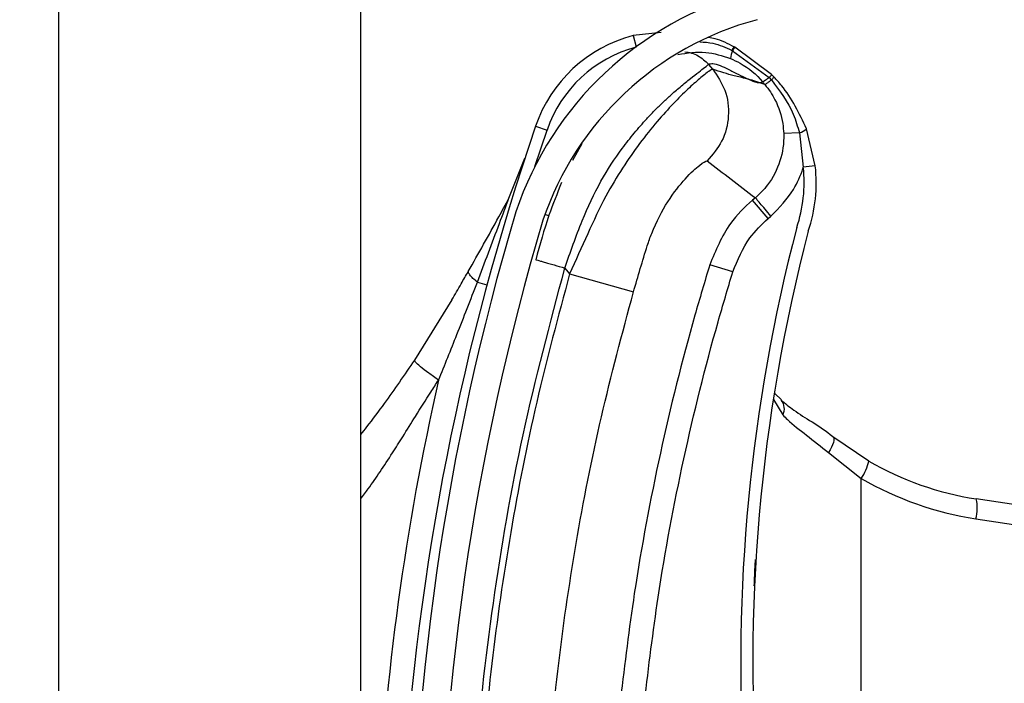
# Model space of a CAD drawing. Header units: inches. Extents: x 170 to 284, y 215 to 248.
# Tile 933 of 1056: x 235.429 to 235.5128, y 241.5233 to 241.5798. Entities that reach past the tile are written whole.
import ezdxf

# ---------------------------------------------------------------- set-up
doc = ezdxf.new("R2010")
doc.units = ezdxf.units.IN
doc.header["$LTSCALE"] = 0.25
doc.header["$MEASUREMENT"] = 0
doc.layers.add('ANNOTATIONS', color=1, linetype='Continuous')
doc.layers.add('LH TOP OF HOOD', color=7, linetype='Continuous')
doc.styles.add('ARIAL', font='arial.ttf', dxfattribs={"height": 0.09375})
doc.dimstyles.new('STANDARD$0', dxfattribs={"dimtxt": 0.09375, "dimasz": 0.09375, "dimexe": 0.03125, "dimexo": 0.046875, "dimgap": 0.09, "dimtad": 0, "dimtih": 1, "dimtoh": 1, "dimdec": 4, "dimzin": 0, "dimdsep": 46, "dimtxsty": 'ARIAL', "dimcen": 0.09, "dimadec": 0, "dimazin": 0, "dimtfac": 1, "dimtdec": 4, "dimtofl": 0, "dimtmove": 0, "dimatfit": 1, "dimfxl": 1, "dimtolj": 1, "dimtzin": 0, "dimarcsym": 0})

# ---------------------------------------------------------------- blocks, each defined once
blk = doc.blocks.new('*D70')
at = {"layer": 'ANNOTATIONS', "color": 0, "lineweight": -2, "transparency": 16777216}
for p, q in [((235.475871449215, 243.8427370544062), (236.9163148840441, 243.8427370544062)), ((236.8850648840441, 243.7489870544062), (236.8850648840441, 242.028811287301)), ((236.8850648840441, 239.873775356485), (236.8850648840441, 241.5939511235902)), ((236.1545398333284, 239.780025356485), (236.9163148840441, 239.780025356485))]:
    blk.add_line(p, q, dxfattribs=at)
at = {"layer": 'ANNOTATIONS', "color": 0, "transparency": 16777216}
for points in [[(236.8694398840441, 243.7489870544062), (236.9006898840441, 243.7489870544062), (236.8850648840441, 243.8427370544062)], [(236.8694398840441, 239.873775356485), (236.9006898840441, 239.873775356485), (236.8850648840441, 239.780025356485)]]:
    blk.add_solid(points, dxfattribs=at)
at = {"layer": 'defpoints', "color": 0, "transparency": 16777216}
for p in [(235.428996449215, 243.8427370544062), (236.1076648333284, 239.780025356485), (236.8850648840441, 239.780025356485)]:
    blk.add_point(p, dxfattribs=at)
at = {"layer": 'ANNOTATIONS', "color": 0, "transparency": 16777216, "insert": (236.8850648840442, 241.8113812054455), "char_height": 0.09375, "attachment_point": 5, "style": 'ARIAL'}
blk.add_mtext('\\A1;OPENING\\PHEIGHT', dxfattribs=at)

msp = doc.modelspace()

# ---------------------------------------------------------------- hatches: boundary and pattern name
at = {"layer": 'LH TOP OF HOOD'}
h = msp.add_hatch(dxfattribs=at)
h.set_pattern_fill('ANSI31', color=256, scale=0.34241245, angle=2.8e-322, style=0)
h.set_pattern_definition([(45, (225.4196035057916, 238.187647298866), (-0.03026527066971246, 0.03026527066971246), [])])
edge = h.paths.add_edge_path(flags=0)
edge.add_arc((235.4928707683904, 241.4108709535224), 0.001712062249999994, 450.0000000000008, 472.2104203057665)
edge.add_line((235.4922235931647, 241.4124559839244), (235.4913110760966, 241.4146908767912))
edge.add_arc((235.4928707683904, 241.4108709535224), 0.004126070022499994, 450, 472.2104203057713, ccw=False)
edge.add_arc((235.4928707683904, 241.4019682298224), 0.01302879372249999, 401.47616737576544, 450, ccw=False)
edge.add_arc((235.4886248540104, 241.3988180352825), 0.01830194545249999, 359.99999999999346, 400.0613730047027, ccw=False)
edge.add_arc((235.4951649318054, 241.3988180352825), 0.01176186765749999, 292.1408576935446, 359.99999999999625, ccw=False)
edge.add_arc((235.4928707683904, 241.4020709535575), 0.01566536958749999, 235.2570680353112, 295.4307998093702, ccw=False)
edge.add_arc((235.4981096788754, 241.4101861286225), 0.02532140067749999, 212.8542481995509, 235.9809333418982, ccw=False)
edge.add_arc((235.4899602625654, 241.4038172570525), 0.01504902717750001, 172.1557183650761, 209.3146496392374, ccw=False)
edge.add_arc((235.5023898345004, 241.4024818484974), 0.02754708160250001, 453.3085031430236, 532.9325737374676, ccw=False)
edge.add_arc((235.4991369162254, 241.4385721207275), 0.008748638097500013, 280.9586189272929, 427.9414322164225)
edge.add_arc((235.5189966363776, 241.5009254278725), 0.05672062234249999, 179.5706357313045, 253.00989973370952, ccw=False)
edge.add_arc((235.6773283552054, 241.5021238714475), 0.2150521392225, 163.4260275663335, 180.2060536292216, ccw=False)
edge.add_arc((235.4985548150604, 241.5542732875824), 0.02884824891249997, 465.1588434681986, 521.4137567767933, ccw=False)
edge.add_arc((235.4812287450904, 241.6088195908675), 0.0284373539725, 290.1205938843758, 343.7190675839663)
edge.add_arc((235.4940692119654, 241.6046421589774), 0.01494630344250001, 345.2914408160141, 400.547192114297)
edge.add_arc((235.4906450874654, 241.6028273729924), 0.0187470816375, 397.9578745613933, 431.4396159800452)
edge.add_arc((235.4928707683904, 241.6076553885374), 0.0134739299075, 433.8775574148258, 472.2736457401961)
edge.add_arc((235.4903026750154, 241.6146748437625), 0.006011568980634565, 474.98253258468, 495.7175736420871)
edge.add_arc((235.5000956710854, 241.6074156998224), 0.01816498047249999, 500.8992600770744, 539.9999999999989)
edge.add_arc((235.4928707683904, 241.6074156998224), 0.01094007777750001, 539.9999999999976, 629.9999999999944)
edge.add_arc((235.4928707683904, 241.5983417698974), 0.001866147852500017, 269.9999999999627, 285.6422464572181)
edge.add_line((235.4933739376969, 241.59654473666), (235.4940248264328, 241.5942201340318))
edge.add_arc((235.4928707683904, 241.5983417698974), 0.004280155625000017, 269.9999999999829, 285.642246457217, ccw=False)
edge.add_arc((235.4928707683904, 241.6074156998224), 0.01335408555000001, 179.9999999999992, 269.999999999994, ccw=False)
edge.add_arc((235.5000956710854, 241.6074156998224), 0.020578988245, 500.6113583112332, 540, ccw=False)
edge.add_arc((235.4903026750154, 241.6146748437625), 0.008425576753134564, 474.5776671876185, 496.4997109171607, ccw=False)
edge.add_arc((235.4928707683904, 241.6076553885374), 0.01588793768, 433.69030225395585, 472.47058069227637, ccw=False)
edge.add_arc((235.4906450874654, 241.6028273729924), 0.02116108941, 398.10453077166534, 431.57717173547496, ccw=False)
edge.add_arc((235.4940692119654, 241.6046421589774), 0.01736031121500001, 345.18024813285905, 400.36585332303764, ccw=False)
edge.add_arc((235.4812287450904, 241.6088195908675), 0.030851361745, 289.91815728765, 343.7795375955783, ccw=False)
edge.add_arc((235.4985548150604, 241.5542732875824), 0.02643424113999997, 464.941709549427, 521.3236131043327)
edge.add_arc((235.6773283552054, 241.5021238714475), 0.21263813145, 523.4376684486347, 540.2096895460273)
edge.add_arc((235.5189966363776, 241.5009254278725), 0.05430661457, 539.5566266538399, 613.1145348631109)
edge.add_arc((235.4991369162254, 241.4385721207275), 0.01116264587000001, 280.0610388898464, 428.52908719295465, ccw=False)
edge.add_arc((235.5023898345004, 241.4024818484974), 0.02513307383, 452.9714001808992, 532.970657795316)
edge.add_arc((235.4899602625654, 241.4038172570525), 0.01263501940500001, 532.0830472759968, 568.9826967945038)
edge.add_arc((235.4981096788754, 241.4101861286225), 0.022907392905, 213.0443063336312, 236.0197152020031)
edge.add_arc((235.4928707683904, 241.4020709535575), 0.01325136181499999, 235.1922404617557, 295.7352497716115)
edge.add_arc((235.4951649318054, 241.3988180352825), 0.009347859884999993, 291.7225241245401, 359.9999999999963)
edge.add_arc((235.4886248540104, 241.3988180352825), 0.01588793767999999, 359.9999999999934, 399.9521788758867)
edge.add_arc((235.4928707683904, 241.4019682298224), 0.01061478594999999, 401.6345013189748, 450.0000000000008)

# ---------------------------------------------------------------- linework, layer by layer
for p, q in [((235.4323139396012, 239.8275350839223), (235.4323139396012, 243.9380293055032)), ((235.4579948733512, 241.7010018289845), (235.4579948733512, 241.5086278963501)), ((235.4835819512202, 241.5787094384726), (235.481182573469, 241.5784599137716)), ((235.481182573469, 241.5784599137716), (235.4814363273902, 241.5774935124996)), ((235.489768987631, 241.5774940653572), (235.4897681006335, 241.5774945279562)), ((235.4898305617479, 241.5774617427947), (235.489768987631, 241.5774940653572)), ((235.4898314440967, 241.5774612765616), (235.4898305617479, 241.5774617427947)), ((235.492972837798, 241.5751376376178), (235.4898314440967, 241.5774612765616)), ((235.4894628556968, 241.5765166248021), (235.4894635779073, 241.5765163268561)), ((235.489586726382, 241.577204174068), (235.489587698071, 241.5772037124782)), ((235.489587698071, 241.5772037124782), (235.4896498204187, 241.5771739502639)), ((235.4896498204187, 241.5771739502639), (235.4896506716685, 241.5771735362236)), ((235.4896506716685, 241.5771735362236), (235.4927543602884, 241.5748891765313)), ((235.4879625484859, 241.5756020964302), (235.4876147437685, 241.5760134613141)), ((235.4927543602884, 241.5748891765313), (235.4929446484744, 241.5746835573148)), ((235.4923982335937, 241.5742862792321), (235.4914668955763, 241.5746188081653)), ((235.4728884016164, 241.5707517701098), (235.4738602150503, 241.570418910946)), ((235.4728244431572, 241.5673181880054), (235.4738602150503, 241.570418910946)), ((235.495332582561, 241.5701784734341), (235.4939989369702, 241.5701293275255)), ((235.495332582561, 241.5701784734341), (235.4956647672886, 241.5672666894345)), ((235.496685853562, 241.5673789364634), (235.4959352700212, 241.5705259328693)), ((235.4768228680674, 241.569260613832), (235.4760291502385, 241.5678218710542)), ((235.4706197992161, 241.5646359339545), (235.4719746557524, 241.5680249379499)), ((235.496685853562, 241.5673789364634), (235.4956647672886, 241.5672666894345)), ((235.4915840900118, 241.5646607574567), (235.4913360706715, 241.564451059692)), ((235.492661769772, 241.5628830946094), (235.4913360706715, 241.564451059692)), ((235.4736905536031, 241.563247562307), (235.4740189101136, 241.5631467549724)), ((235.492661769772, 241.5628830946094), (235.4929097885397, 241.5630927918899)), ((235.4896652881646, 241.5583432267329), (235.4877024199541, 241.5589458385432)), ((235.4753710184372, 241.5586788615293), (235.4757838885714, 241.5581905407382)), ((235.4757838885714, 241.5581905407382), (235.4812140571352, 241.5566424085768)), ((235.4679328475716, 241.5574706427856), (235.4687513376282, 241.5572488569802)), ((235.4657649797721, 241.5559753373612), (235.4625787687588, 241.5508488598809)), ((235.4931195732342, 241.5474804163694), (235.493921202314, 241.5461751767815)), ((235.493229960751, 241.5480133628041), (235.4938234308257, 241.5474556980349)), ((235.5012292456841, 241.5422545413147), (235.4981888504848, 241.5443218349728)), ((235.4978021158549, 241.5429775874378), (235.5005924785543, 241.5407742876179)), ((235.5005924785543, 241.4753535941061), (235.5005924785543, 241.5407742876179)), ((235.5179170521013, 241.5378787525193), (235.5103797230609, 241.5390287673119)), ((235.5103449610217, 241.5373362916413), (235.5179170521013, 241.5361809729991))]:
    msp.add_line(p, q, dxfattribs=at)
at = {"layer": 'LH TOP OF HOOD', "flags": 128}
msp.add_lwpolyline([(235.4981888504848, 241.5443218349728), (235.4982449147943, 241.5442477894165), (235.4982704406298, 241.5441389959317), (235.4982647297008, 241.5439984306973), (235.4982279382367, 241.543829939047), (235.4981610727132, 241.5436381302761), (235.4980659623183, 241.543428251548), (235.4979452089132, 241.543206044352), (235.4978021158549, 241.5429775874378)], dxfattribs=at)
at = {"layer": 'LH TOP OF HOOD'}
for centre, radius, start, end in [((235.4985548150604, 241.5542732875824), 0.02884824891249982, 105.1588434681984, 161.4137567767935), ((235.4985548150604, 241.5542732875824), 0.02643424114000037, 104.9417095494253, 161.3236131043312), ((235.4842262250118, 241.5668684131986), 0.01198443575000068, 104.7123854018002, 161.0929786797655), ((235.4842262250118, 241.5668684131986), 0.01095719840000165, 104.7123854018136, 161.0929786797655), ((235.4909960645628, 241.5765256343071), 0.001564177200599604, 141.7256942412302, 154.2910519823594), ((235.4910005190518, 241.5765233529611), 0.00156810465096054, 141.7542666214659, 154.2863466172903), ((235.4910992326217, 241.5764643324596), 0.001613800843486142, 141.8260927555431, 153.9140894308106), ((235.4910983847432, 241.5764646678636), 0.001611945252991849, 141.8104826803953, 153.9114578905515), ((235.491697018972, 241.5762364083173), 0.002251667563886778, 155.3939551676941, 172.8510957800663), ((235.4916996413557, 241.5762350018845), 0.00225369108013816, 155.3897650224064, 172.829145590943), ((235.6772931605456, 241.5007403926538), 0.2160622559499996, 161.092978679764, 176.5597220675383), ((235.4949804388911, 241.5714857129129), 0.0013538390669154, 285.0764398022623, 314.8519014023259), ((235.4837520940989, 241.5659571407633), 0.01301167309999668, 341.5025581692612, 6.273281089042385), ((235.4837520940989, 241.5659571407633), 0.01198443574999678, 341.3410974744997, 6.273281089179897), ((235.6773283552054, 241.5021238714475), 0.2150521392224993, 163.4260275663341, 180.2060536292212), ((235.6773283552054, 241.5021238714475), 0.2126381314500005, 163.4376684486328, 180.2096895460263), ((235.6368884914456, 241.5250345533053), 0.1465525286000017, 165.3406183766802, 202.0185750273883), ((235.6368884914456, 241.5250345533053), 0.1455252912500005, 165.3544246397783, 203.870550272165), ((235.6772931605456, 241.5007403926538), 0.2180957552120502, 167.1792232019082, 177.2535733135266), ((235.4929314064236, 241.5467042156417), 0.001122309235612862, 331.8758133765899, 39.94683461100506), ((235.4976674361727, 241.5429096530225), 0.003621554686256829, 323.8694765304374, 349.5782562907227), ((235.5143048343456, 241.5647543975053), 0.0260233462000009, 239.8373732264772, 261.3249484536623), ((235.5145283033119, 241.5647543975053), 0.02773540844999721, 239.8373732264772, 261.3249484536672), ((235.5070491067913, 241.5382505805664), 0.00342031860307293, 344.4956794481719, 13.15103634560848)]:
    msp.add_arc(centre, radius, start, end, dxfattribs=at)
for points, knots in [([(235.4897681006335, 241.5774945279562), (235.4892433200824, 241.5777727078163), (235.488552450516, 241.5781389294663), (235.4877900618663, 241.578266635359), (235.4876067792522, 241.5782973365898)], [0, 0, 0, 0, 0.7595942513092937, 0.9999999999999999, 0.9999999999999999, 0.9999999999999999, 0.9999999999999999]), ([(235.4868710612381, 241.5779250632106), (235.4872412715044, 241.5779036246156), (235.4881897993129, 241.5778486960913), (235.4890576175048, 241.5774482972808), (235.489586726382, 241.577204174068)], [0, 0, 0, 0, 0.3902998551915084, 1, 1, 1, 1]), ([(235.4850031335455, 241.576853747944), (235.4857945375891, 241.5769772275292), (235.4873121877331, 241.5772140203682), (235.4887667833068, 241.5767423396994), (235.4894628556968, 241.5765166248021)], [0, 0, 0, 0, 0.5214667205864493, 1, 1, 1, 1]), ([(235.4855767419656, 241.5770838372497), (235.4857668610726, 241.5770555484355), (235.4861622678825, 241.5769967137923), (235.4868992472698, 241.5766938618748), (235.4873328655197, 241.5762815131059), (235.4876147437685, 241.5760134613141)], [0, 0, 0, 0, 0.2447599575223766, 0.5090480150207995, 1, 1, 1, 1]), ([(235.4894635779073, 241.5765163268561), (235.4897431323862, 241.5763880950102), (235.4907760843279, 241.5759142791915), (235.4916702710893, 241.5751488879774), (235.4922046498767, 241.5745155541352), (235.4922046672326, 241.5745155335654)], [0, 0, 0, 0, 0.2706300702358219, 0.9999763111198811, 1, 1, 1, 1]), ([(235.4753710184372, 241.5586788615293), (235.475846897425, 241.5600353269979), (235.4767452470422, 241.562596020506), (235.4783606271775, 241.5660869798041), (235.4799630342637, 241.5684989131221), (235.4812950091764, 241.5702016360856), (235.4822098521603, 241.571245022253), (235.4830014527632, 241.5720735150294), (235.4836702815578, 241.5727334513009), (235.4844150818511, 241.573428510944), (235.4852489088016, 241.5741542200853), (235.4863782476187, 241.5750622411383), (235.4873683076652, 241.5758221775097), (235.487537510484, 241.575953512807), (235.4876147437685, 241.5760134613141)], [0, 0, 0, 0, 0.1307156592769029, 0.2467609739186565, 0.3577928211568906, 0.4170971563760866, 0.4791482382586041, 0.5177152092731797, 0.5590896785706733, 0.603294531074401, 0.6633484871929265, 0.7353692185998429, 0.8792082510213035, 1, 1, 1, 1]), ([(235.4876147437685, 241.5760134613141), (235.4877215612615, 241.5760531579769), (235.4879458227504, 241.5761365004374), (235.488547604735, 241.5759424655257), (235.489302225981, 241.5755944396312), (235.4901015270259, 241.5751802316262), (235.4908989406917, 241.5747731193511), (235.4913228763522, 241.5746150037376), (235.4915378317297, 241.574534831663)], [0, 0, 0, 0, 0.1574760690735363, 0.330618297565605, 0.4911886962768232, 0.6742546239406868, 0.834831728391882, 1, 1, 1, 1]), ([(235.4879625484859, 241.5756020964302), (235.4878831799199, 241.5755704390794), (235.4877218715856, 241.5755060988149), (235.4869333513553, 241.5748873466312), (235.4858723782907, 241.5739441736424), (235.4846420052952, 241.5727306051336), (235.4832342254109, 241.5711846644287), (235.4817591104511, 241.5693494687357), (235.4802690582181, 241.5672143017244), (235.4787407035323, 241.5646597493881), (235.4773045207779, 241.561583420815), (235.4762950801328, 241.5593311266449), (235.4757838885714, 241.5581905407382)], [0, 0, 0, 0, 0.1094013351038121, 0.2223468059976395, 0.3151791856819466, 0.4102231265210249, 0.5012749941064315, 0.5946006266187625, 0.6834485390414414, 0.7745330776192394, 0.8858211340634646, 1, 1, 1, 1]), ([(235.4879625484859, 241.5756020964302), (235.4883517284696, 241.5750262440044), (235.4891601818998, 241.5738300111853), (235.489419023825, 241.571604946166), (235.4888913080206, 241.5694275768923), (235.4879432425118, 241.5683378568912), (235.4874868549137, 241.5678132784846)], [0, 0, 0, 0, 0.2406941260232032, 0.499999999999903, 0.7593058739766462, 1, 1, 1, 1]), ([(235.4914668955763, 241.5746188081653), (235.491256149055, 241.5746770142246), (235.4906749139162, 241.5748375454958), (235.4896066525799, 241.5750471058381), (235.4885859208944, 241.5753916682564), (235.4879625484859, 241.5756020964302)], [0, 0, 0, 0, 0.1812946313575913, 0.5000073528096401, 1, 1, 1, 1]), ([(235.4927543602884, 241.5748891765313), (235.4927345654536, 241.5748739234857), (235.4926156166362, 241.5747822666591), (235.492431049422, 241.5746453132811), (235.4922561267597, 241.57452719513), (235.4922218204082, 241.5745194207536), (235.4922046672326, 241.5745155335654)], [0, 0, 0, 0, 0.06239373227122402, 0.3749291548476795, 0.6874645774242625, 1, 1, 1, 1]), ([(235.4931778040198, 241.5749270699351), (235.4931777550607, 241.5749271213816), (235.4931102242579, 241.5749980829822), (235.493041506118, 241.5750678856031), (235.492972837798, 241.5751376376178)], [0, 0, 0, 0, 0.0007249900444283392, 0.9999999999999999, 0.9999999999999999, 0.9999999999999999, 0.9999999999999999]), ([(235.4959352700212, 241.5705259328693), (235.4953219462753, 241.5718216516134), (235.4945713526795, 241.573407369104), (235.4933932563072, 241.574692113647), (235.493177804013, 241.5749270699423)], [0, 0, 0, 0, 0.8171182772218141, 1, 1, 1, 1]), ([(235.4915378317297, 241.574534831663), (235.4916313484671, 241.5745091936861), (235.4918194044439, 241.5744576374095), (235.4920468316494, 241.5744451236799), (235.4921519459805, 241.574492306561), (235.4922043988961, 241.5745158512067)], [0, 0, 0, 0, 0.3313600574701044, 0.6663431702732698, 0.9999999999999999, 0.9999999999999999, 0.9999999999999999, 0.9999999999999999]), ([(235.4922043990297, 241.5745158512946), (235.4922525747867, 241.5744587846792), (235.4923171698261, 241.5743822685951), (235.4923818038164, 241.5743057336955), (235.4923982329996, 241.5742862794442)], [0, 0, 0, 0, 0.7458120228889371, 0.9999999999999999, 0.9999999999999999, 0.9999999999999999, 0.9999999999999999]), ([(235.492395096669, 241.5742899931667), (235.492395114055, 241.5742899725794), (235.4927301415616, 241.5738932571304), (235.4934142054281, 241.5728594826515), (235.4939048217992, 241.5713998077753), (235.4939782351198, 241.5704087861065), (235.4939989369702, 241.5701293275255)], [0, 0, 0, 0, 1.782673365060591e-05, 0.3435204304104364, 0.8148790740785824, 1, 1, 1, 1]), ([(235.4929446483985, 241.5746835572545), (235.4929247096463, 241.5746677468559), (235.4928049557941, 241.5745727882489), (235.4926197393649, 241.5744297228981), (235.4924458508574, 241.5743038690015), (235.4924141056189, 241.57429214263), (235.4923982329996, 241.5742862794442)], [0, 0, 0, 0, 0.06242876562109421, 0.3749525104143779, 0.6874762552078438, 1, 1, 1, 1]), ([(235.4929448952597, 241.5746832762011), (235.4936531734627, 241.5737550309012), (235.4947066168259, 241.5723744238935), (235.4951780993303, 241.5707204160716), (235.495332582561, 241.5701784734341)], [0, 0, 0, 0, 0.6723457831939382, 1, 1, 1, 1]), ([(235.4939989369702, 241.5701293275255), (235.4939996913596, 241.5701070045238), (235.494026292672, 241.5693198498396), (235.4938017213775, 241.5677483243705), (235.4928461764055, 241.5659117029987), (235.4919669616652, 241.5649846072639), (235.4915839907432, 241.5646606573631), (235.4915839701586, 241.5646606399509)], [0, 0, 0, 0, 0.0108740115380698, 0.3834398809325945, 0.7558119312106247, 0.9999868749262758, 1, 1, 1, 1]), ([(235.48239348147, 241.5605757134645), (235.4823934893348, 241.5605757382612), (235.4825073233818, 241.5609346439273), (235.4830067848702, 241.5623408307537), (235.4841813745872, 241.5645435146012), (235.4857161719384, 241.5664467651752), (235.4870615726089, 241.5676584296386), (235.4873352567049, 241.5677580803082), (235.4874868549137, 241.5678132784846)], [0, 0, 0, 0, 4.497367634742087e-06, 0.06509473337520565, 0.2616701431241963, 0.4753105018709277, 0.7093656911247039, 0.9999999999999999, 0.9999999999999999, 0.9999999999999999, 0.9999999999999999]), ([(235.4874868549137, 241.5678132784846), (235.4881600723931, 241.5672841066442), (235.4895065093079, 241.5662257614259), (235.4908914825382, 241.5651823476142), (235.4915839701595, 241.5646606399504)], [0, 0, 0, 0, 0.4999992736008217, 1, 1, 1, 1]), ([(235.4929097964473, 241.5630927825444), (235.4936115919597, 241.5638111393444), (235.4947737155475, 241.5650006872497), (235.4954486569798, 241.5665741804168), (235.4956538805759, 241.5672318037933), (235.4956647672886, 241.5672666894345)], [0, 0, 0, 0, 0.5907811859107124, 0.9782917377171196, 1, 1, 1, 1]), ([(235.4751017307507, 241.565948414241), (235.4747273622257, 241.5650305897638), (235.4738708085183, 241.562930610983), (235.4732512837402, 241.5606634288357), (235.4729025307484, 241.5593871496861)], [0, 0, 0, 0, 0.4370636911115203, 0.9999999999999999, 0.9999999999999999, 0.9999999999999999, 0.9999999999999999]), ([(235.4671610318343, 241.5583854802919), (235.4680320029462, 241.5599257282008), (235.4691948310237, 241.5619821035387), (235.4703339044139, 241.5641034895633), (235.4706197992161, 241.5646359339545)], [0, 0, 0, 0, 0.7490110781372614, 1, 1, 1, 1]), ([(235.4679328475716, 241.5574706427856), (235.4685612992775, 241.5591355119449), (235.4694615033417, 241.5615202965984), (235.4703512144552, 241.5639134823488), (235.4706197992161, 241.5646359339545)], [0, 0, 0, 0, 0.6981213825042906, 1, 1, 1, 1]), ([(235.4913360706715, 241.564451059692), (235.4913360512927, 241.5644510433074), (235.4906421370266, 241.5638643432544), (235.4890673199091, 241.5622408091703), (235.4882093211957, 241.5601695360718), (235.4877024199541, 241.5589458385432)], [0, 0, 0, 0, 1.142795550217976e-05, 0.409211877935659, 1, 1, 1, 1]), ([(235.4896652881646, 241.5583432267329), (235.4900769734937, 241.5593604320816), (235.4907745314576, 241.5610839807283), (235.4921131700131, 241.5623601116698), (235.492661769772, 241.5628830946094)], [0, 0, 0, 0, 0.5901808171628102, 1, 1, 1, 1]), ([(235.4812140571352, 241.5566424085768), (235.4816015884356, 241.5579670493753), (235.4819891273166, 241.5592917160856), (235.4823934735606, 241.5605756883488), (235.48239348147, 241.5605757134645)], [0, 0, 0, 0, 0.999980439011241, 1, 1, 1, 1]), ([(235.4729025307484, 241.5593871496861), (235.4729355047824, 241.5593776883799), (235.4729862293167, 241.5593631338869), (235.4732940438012, 241.5592748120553), (235.4736126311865, 241.5591833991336), (235.4740080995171, 241.559069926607), (235.4745828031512, 241.5589050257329), (235.4750604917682, 241.5587679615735), (235.4753710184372, 241.5586788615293)], [0, 0, 0, 0, 0.2394568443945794, 0.3683606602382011, 0.5000000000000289, 0.6316393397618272, 0.7605431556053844, 1, 1, 1, 1]), ([(235.4877024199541, 241.5589458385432), (235.4872743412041, 241.5575165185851), (235.4856894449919, 241.5522246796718), (235.4833942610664, 241.5429265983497), (235.4813276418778, 241.5320172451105), (235.4804763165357, 241.5250049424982), (235.4801128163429, 241.5220108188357)], [0, 0, 0, 0, 0.1185397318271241, 0.4388752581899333, 0.7604101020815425, 1, 1, 1, 1]), ([(235.4657629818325, 241.5559719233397), (235.4657629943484, 241.5559719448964), (235.4660272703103, 241.5564271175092), (235.4664949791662, 241.5572271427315), (235.4669618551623, 241.5580362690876), (235.4671610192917, 241.5583854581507), (235.4671610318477, 241.5583854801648)], [0, 0, 0, 0, 2.704369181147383e-05, 0.571031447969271, 0.9999729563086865, 1, 1, 1, 1]), ([(235.4679328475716, 241.5574706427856), (235.4678016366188, 241.5575823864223), (235.4675362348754, 241.5578084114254), (235.4672826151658, 241.558098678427), (235.4671783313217, 241.5582835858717), (235.4671643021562, 241.5583662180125), (235.4671610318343, 241.5583854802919)], [0, 0, 0, 0, 0.2979480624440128, 0.6026626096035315, 0.907377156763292, 0.9999999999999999, 0.9999999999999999, 0.9999999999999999, 0.9999999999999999]), ([(235.4672588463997, 241.5016523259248), (235.4673576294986, 241.5064077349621), (235.4675557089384, 241.515943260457), (235.4691652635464, 241.5302521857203), (235.4716220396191, 241.5445617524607), (235.4741193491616, 241.5539655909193), (235.4753710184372, 241.5586788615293)], [0, 0, 0, 0, 0.2468628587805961, 0.4950083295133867, 0.74689458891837, 1, 1, 1, 1]), ([(235.4757838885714, 241.5581905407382), (235.4748098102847, 241.5545603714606), (235.472858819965, 241.5472894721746), (235.4706805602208, 241.536208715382), (235.469069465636, 241.5250261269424), (235.4680587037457, 241.5140574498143), (235.4678640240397, 241.5068096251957), (235.4677705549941, 241.5033298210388)], [0, 0, 0, 0, 0.2027568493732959, 0.4061035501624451, 0.6088604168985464, 0.8122072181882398, 1, 1, 1, 1]), ([(235.4821542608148, 241.521790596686), (235.4825139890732, 241.5247537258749), (235.4833546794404, 241.5316786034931), (235.4853985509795, 241.5424751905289), (235.4876688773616, 241.5516773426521), (235.4892416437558, 241.5569287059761), (235.4896652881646, 241.5583432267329)], [0, 0, 0, 0, 0.2395900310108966, 0.5599255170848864, 0.8814604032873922, 0.9999999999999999, 0.9999999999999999, 0.9999999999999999, 0.9999999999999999]), ([(235.4646347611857, 241.5491362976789), (235.4651576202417, 241.5504276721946), (235.466280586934, 241.5532012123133), (235.4673574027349, 241.5559836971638), (235.4679328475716, 241.5574706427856)], [0, 0, 0, 0, 0.4656051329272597, 1, 1, 1, 1]), ([(235.4734166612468, 241.5032601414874), (235.4734166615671, 241.5032601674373), (235.473458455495, 241.5066464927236), (235.4737215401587, 241.5136932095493), (235.4746734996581, 241.5243664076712), (235.4762481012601, 241.5352424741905), (235.4783665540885, 241.5460298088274), (235.480264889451, 241.5531048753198), (235.4812140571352, 241.5566424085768)], [0, 0, 0, 0, 1.439079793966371e-06, 0.1877923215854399, 0.3908439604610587, 0.5938956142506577, 0.7969478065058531, 1, 1, 1, 1]), ([(235.4625787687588, 241.5508488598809), (235.4621565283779, 241.5502213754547), (235.4613155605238, 241.548971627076), (235.4599583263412, 241.5470805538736), (235.4588589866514, 241.545593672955), (235.4581685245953, 241.5447269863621), (235.4579948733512, 241.5445090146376)], [0, 0, 0, 0, 0.2874979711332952, 0.5726040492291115, 0.8925098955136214, 1, 1, 1, 1]), ([(235.4646347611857, 241.5491362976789), (235.4643440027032, 241.5493416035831), (235.4637452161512, 241.5497644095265), (235.4630561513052, 241.5503056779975), (235.4626144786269, 241.5507062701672), (235.4625904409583, 241.5508022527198), (235.4625787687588, 241.5508488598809)], [0, 0, 0, 0, 0.2427897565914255, 0.5000000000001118, 0.7572102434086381, 0.9999999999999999, 0.9999999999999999, 0.9999999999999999, 0.9999999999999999]), ([(235.4579948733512, 241.5390244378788), (235.4582157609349, 241.5393126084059), (235.4587915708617, 241.5400638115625), (235.4596915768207, 241.5413751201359), (235.4606664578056, 241.5428551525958), (235.4616625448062, 241.5444365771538), (235.4627387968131, 241.5461675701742), (235.4637487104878, 241.5477754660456), (235.4644132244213, 241.5487960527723), (235.4646347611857, 241.5491362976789)], [0, 0, 0, 0, 0.09019872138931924, 0.2351300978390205, 0.3944108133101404, 0.5296508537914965, 0.6982639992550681, 0.8994067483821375, 1, 1, 1, 1]), ([(235.4937837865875, 241.5474374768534), (235.494127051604, 241.5471531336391), (235.4948670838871, 241.5465401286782), (235.4964284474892, 241.5455648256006), (235.4976758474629, 241.5447858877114), (235.4982965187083, 241.5442246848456), (235.4983569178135, 241.5441700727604)], [0, 0, 0, 0, 0.2839420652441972, 0.6121401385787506, 0.962256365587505, 1, 1, 1, 1]), ([(235.493921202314, 241.5461751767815), (235.4940512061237, 241.5460415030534), (235.494640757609, 241.5454353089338), (235.4959334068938, 241.5444776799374), (235.4971734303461, 241.5434822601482), (235.4978021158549, 241.5429775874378)], [0, 0, 0, 0, 0.1223980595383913, 0.5550603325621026, 1, 1, 1, 1]), ([(235.4914962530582, 241.5316307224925), (235.4915061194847, 241.5319357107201), (235.4915302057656, 241.5326802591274), (235.4915734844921, 241.5334245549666), (235.49159903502, 241.5338639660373)], [0, 0, 0, 0, 0.409628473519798, 1, 1, 1, 1])]:
    msp.add_open_spline(points, degree=3, knots=knots, dxfattribs=at)
for points in [[(235.492972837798, 241.5751376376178), (235.4929713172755, 241.5751332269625), (235.4929682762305, 241.5751244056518), (235.4929244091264, 241.5750724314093), (235.4928554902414, 241.5749961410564), (235.4927880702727, 241.574924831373), (235.4927543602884, 241.5748891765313)], [(235.4931777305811, 241.5749271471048), (235.4931756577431, 241.5749231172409), (235.4931715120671, 241.5749150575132), (235.4931243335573, 241.5748642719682), (235.4930511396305, 241.574789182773), (235.4929801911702, 241.5747187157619), (235.4929447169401, 241.5746834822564)], [(235.4929100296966, 241.5630929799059), (235.4927399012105, 241.5632940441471), (235.4923996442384, 241.5636961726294), (235.4919671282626, 241.5642073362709), (235.4916582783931, 241.5645723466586), (235.491608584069, 241.5646310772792), (235.491583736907, 241.5646604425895)]]:
    msp.add_open_spline(points, degree=3, dxfattribs=at)

# ---------------------------------------------------------------- dimensions: what is measured, and where the dimension line sits
at = {"layer": 'ANNOTATIONS'}
dim = msp.add_linear_dim(base=(236.8850648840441, 239.780025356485), p1=(235.4289964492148, 243.8427370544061), p2=(236.1076648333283, 239.7800253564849), angle=90, text='OPENING\\PHEIGHT', dimstyle='STANDARD$0', dxfattribs=at)
dim.commit()
dim.dimension.update_dxf_attribs({"geometry": '*D70', "text_midpoint": (236.8850648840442, 241.8113812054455)})

doc.saveas('drawing.dxf')
